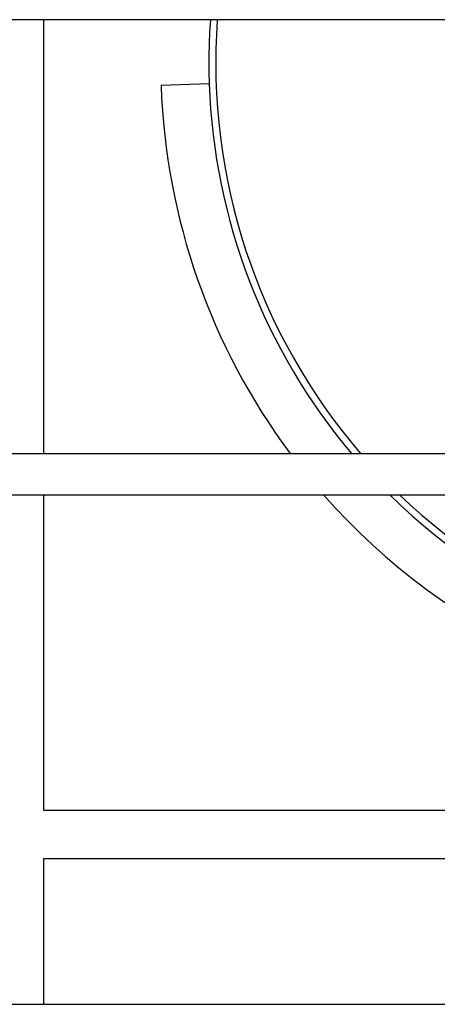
# Model space of a CAD drawing. Header units: inches. Extents: x 36 to 1719, y -84 to 1122.
# Tile 404 of 550: x 1403 to 1418, y 355 to 390. Entities that reach past the tile are written whole.
import ezdxf

# ---------------------------------------------------------------- set-up
doc = ezdxf.new("R2010")
doc.units = ezdxf.units.IN
doc.header["$LTSCALE"] = 48
doc.header["$MEASUREMENT"] = 0
doc.layers.add('Visible (ANSI)', color=7, linetype='Continuous', lineweight=30)

msp = doc.modelspace()

# ---------------------------------------------------------------- linework, layer by layer
at = {"layer": 'Visible (ANSI)'}
for p, q in [((1453.36662, 390.48443), (1387.86662, 390.48443)), ((1404.09912, 374.73443), (1404.09912, 390.48443)), ((1410.11252, 388.15414), (1408.36359, 388.09306)), ((1387.86662, 374.73443), (1453.36662, 374.73443)), ((1387.86662, 373.23443), (1453.36662, 373.23443)), ((1404.09912, 361.77609), (1404.09912, 373.23443)), ((1453.36662, 361.77609), (1404.09912, 361.77609)), ((1404.09912, 354.73443), (1404.09912, 360.02609)), ((1404.09912, 360.02609), (1453.36662, 360.02609)), ((1383.89695, 354.73443), (1453.36662, 354.73443))]:
    msp.add_line(p, q, dxfattribs=at)
for radius, start, end in [(22, 175.927269, 182), (22, 175.927269, 182), (21.75, 175.880375, 220.71515), (23.75, 182, 216.681656), (22, 182, 220.157156), (23.75, 221.340025, 318.659975), (22, 225.485103, 314.514897), (21.75, 226.158968, 313.841032)]:
    msp.add_arc((1432.09912, 388.92193), radius, start, end, dxfattribs=at)

doc.saveas('drawing.dxf')
